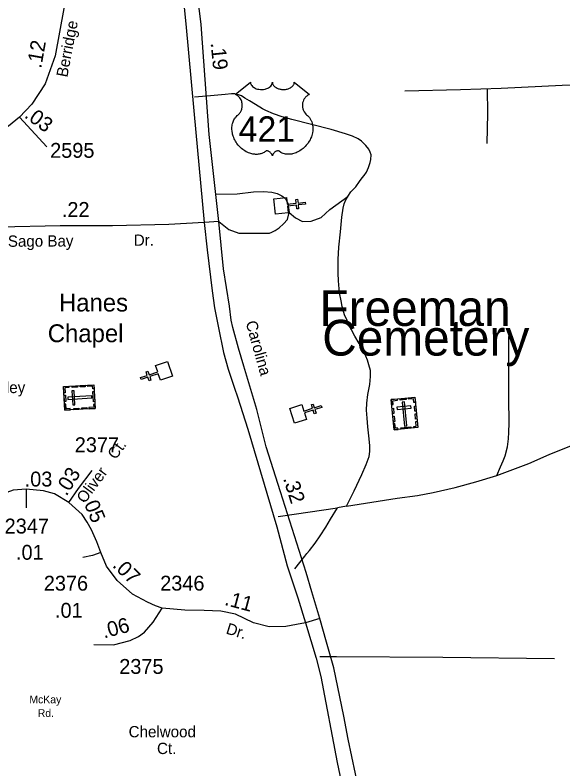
# Model space of a CAD drawing. Extents: x 2290055 to 2389491, y 66597 to 237875.
# Drawn here: x 2332508 to 2334808, y 126787 to 129953 of the extents above; entities that cross this region are included whole.
import ezdxf

# ---------------------------------------------------------------- set-up
doc = ezdxf.new("R2010")
doc.units = 0
for name, color, linetype in [('Exist Cultural Cemetery CELL', 7, 'Continuous'), ('Exist Cultural Cemetery Label', 7, 'Continuous'), ('Exist Cultural Church CELL', 7, 'Continuous'), ('Exist Cultural Church Label', 7, 'Continuous'), ('Exist Road Non-System Type 51', 7, 'Continuous'), ('Exist Road Primary US Divided Attributed', 7, 'Continuous'), ('Exist Road Primary US Label', 7, 'Continuous'), ('Exist Road Primary US Mileage Hundredths English Label', 7, 'Continuous'), ('Exist Road Primary US Shield CELL', 7, 'Continuous'), ('Exist Road Primary US Shield Number Label', 7, 'Continuous'), ('Exist Road Secondary Mileage Hundredths English Label', 7, 'Continuous'), ('Exist Road Secondary Type 51 Attributed', 7, 'Continuous'), ('Exist Road Secondary Type 51 Label', 7, 'Continuous'), ('Exist Road Secondary Type 51 Number Label', 7, 'Continuous')]:
    doc.layers.add(name, color=color, linetype=linetype)

msp = doc.modelspace()

# ---------------------------------------------------------------- linework, layer by layer
at = {"layer": 'Exist Cultural Cemetery CELL'}
for points in [[(2332717, 128293.3), (2332711.1, 128392.6), (2332838.1, 128400.2), (2332844.1, 128300.8)], [(2332732.7, 128394), (2332733, 128388.3), (2332717, 128387.4), (2332718.2, 128367.1), (2332712.6, 128366.8), (2332711.1, 128392.7)], [(2332769.5, 128390.4), (2332747.9, 128389.2), (2332747.6, 128394.8), (2332769.2, 128396.1)], [(2332802.4, 128392.4), (2332780.8, 128391.1), (2332780.5, 128396.8), (2332802.1, 128398.1)], [(2332839.1, 128383.7), (2332833.4, 128383.3), (2332832.7, 128394.3), (2332812.6, 128393.1), (2332812.2, 128398.7), (2332838.1, 128400.2)], [(2332749.7, 128315.7), (2332759, 128316.2), (2332755.5, 128375), (2332746.2, 128374.4)], [(2332836.6, 128329.2), (2332834.1, 128371.5), (2332839.8, 128371.9), (2332842.3, 128329.5)], [(2332714.8, 128330.2), (2332713.2, 128356.1), (2332718.9, 128356.5), (2332720.5, 128330.6)], [(2332728.4, 128348.6), (2332728.9, 128339.2), (2332830.1, 128345.3), (2332829.6, 128354.6)], [(2334086.9, 128338.1), (2334185.9, 128347.8), (2334198.3, 128221), (2334099.3, 128211.4)], [(2334089, 128316.5), (2334094.6, 128317.1), (2334093.1, 128333.1), (2334113.2, 128335.1), (2334112.7, 128340.6), (2334086.9, 128338.1)], [(2334123.7, 128341.7), (2334149.5, 128344.2), (2334150.1, 128338.5), (2334124.3, 128336)], [(2334142.6, 128328.8), (2334133.3, 128327.9), (2334143.1, 128227), (2334152.4, 128227.9)], [(2334188.1, 128326.2), (2334182.4, 128325.6), (2334180.9, 128341.6), (2334160.7, 128339.7), (2334160.2, 128345.2), (2334186, 128347.7)], [(2332738.6, 128294.6), (2332738.2, 128300.2), (2332722.2, 128299.3), (2332721, 128319.5), (2332715.4, 128319.2), (2332717, 128293.3)], [(2332775.6, 128296.8), (2332754, 128295.5), (2332753.6, 128301.2), (2332775.3, 128302.4)], [(2332809.1, 128298.7), (2332787.5, 128297.5), (2332787.2, 128303.1), (2332808.8, 128304.4)], [(2332843.1, 128317.3), (2332837.3, 128317), (2332838, 128306), (2332817.8, 128304.8), (2332818.1, 128299.3), (2332844, 128300.8)], [(2334092.6, 128279.6), (2334090.5, 128301.2), (2334096.1, 128301.7), (2334098.2, 128280.2)], [(2334110.5, 128306.2), (2334111.4, 128296.9), (2334170, 128302.6), (2334169.1, 128311.9)], [(2334186, 128289.3), (2334183.9, 128310.8), (2334189.5, 128311.4), (2334191.6, 128289.8)], [(2334095.8, 128246.2), (2334093.7, 128267.7), (2334099.4, 128268.3), (2334101.5, 128246.7)], [(2334189.2, 128256.4), (2334187.1, 128278), (2334192.7, 128278.6), (2334194.8, 128257)], [(2334115.7, 128213), (2334115.2, 128218.7), (2334104.2, 128217.6), (2334102.2, 128237.7), (2334096.7, 128237.2), (2334099.2, 128211.4)], [(2334181.8, 128219.4), (2334181.3, 128225.1), (2334192.2, 128226.2), (2334190.3, 128246.3), (2334195.8, 128246.9), (2334198.3, 128221)], [(2334127.3, 128219.9), (2334169.5, 128224), (2334170.1, 128218.3), (2334127.9, 128214.2)]]:
    msp.add_lwpolyline(points, close=True, dxfattribs=at)
at = {"layer": 'Exist Cultural Church CELL'}
for points in [[(2333646.8, 129187.2), (2333649.9, 129158.9), (2333687.7, 129162.9), (2333686, 129178.9), (2333693.9, 129179.7), (2333695.7, 129163.8), (2333725.6, 129167), (2333726.4, 129159.1), (2333696.5, 129155.8), (2333698.2, 129139.9), (2333690.3, 129139.1), (2333688.6, 129155), (2333650.7, 129150.9), (2333653.8, 129122.2), (2333600.9, 129116.5), (2333593.8, 129181.4)], [(2333117.9, 128419.9), (2333108.9, 128446.9), (2333072.8, 128434.9), (2333077.8, 128419.7), (2333070.2, 128417.2), (2333065.2, 128432.4), (2333036.6, 128422.9), (2333034.1, 128430.5), (2333062.7, 128440), (2333057.6, 128455.2), (2333065.2, 128457.7), (2333070.2, 128442.5), (2333106.4, 128454.5), (2333097.3, 128481.9), (2333147.9, 128498.7), (2333168.4, 128436.7)], [(2333711.3, 128317.3), (2333720, 128290.2), (2333756.2, 128301.7), (2333751.4, 128317), (2333759, 128319.4), (2333763.9, 128304.1), (2333792.5, 128313.2), (2333794.9, 128305.6), (2333766.3, 128296.5), (2333771.1, 128281.3), (2333763.5, 128278.8), (2333758.7, 128294.1), (2333722.4, 128282.6), (2333731, 128255.1), (2333680.3, 128239), (2333660.6, 128301.2)]]:
    msp.add_lwpolyline(points, close=True, dxfattribs=at)
at = {"layer": 'Exist Road Non-System Type 51'}
for p, q in [((2333328.6, 129614.2), (2333261.1, 129608.1)), ((2333679.1, 127857), (2333861.6, 127884.1)), ((2333899.5, 127890.5), (2333861.6, 127884.1)), ((2333611.6, 127847), (2333679.1, 127857)), ((2333786.9, 127259.5), (2333856.4, 127259.1))]:
    msp.add_line(p, q, dxfattribs=at)
for points in [[(2336905.4, 129425.7), (2336719.2, 129428.6), (2336172.2, 129428.6), (2335955.7, 129422.9), (2335884.5, 129420.6), (2335811.1, 129431.1), (2335762, 129451.4), (2335693.6, 129497.1), (2335619.5, 129554.1), (2335568.2, 129594), (2335492.9, 129630.5), (2335431.5, 129645.3), (2335381, 129655), (2335332.1, 129655), (2335076.8, 129658.5), (2334804.7, 129656.7), (2334548.3, 129645.3), (2334377.3, 129639.6), (2334143.7, 129633.9)], [(2334489.4, 129413.6), (2334492.9, 129539.5), (2334490.6, 129643.4)], [(2333937.7, 129231.5), (2333954.3, 129253.5), (2333965.1, 129269.7), (2333973.2, 129279.8), (2333983.2, 129294), (2333991.6, 129312.4), (2333998.7, 129334), (2334001.8, 129346.6), (2334002.3, 129366), (2333998.2, 129378), (2333992.2, 129389.9), (2333979.7, 129405.8), (2333961.6, 129423.8), (2333947.5, 129433.7), (2333924.4, 129444), (2333895.4, 129455), (2333835.3, 129472.3), (2333668.9, 129514.6), (2333628.7, 129526.2), (2333592.5, 129538.5), (2333560.4, 129553), (2333546.4, 129559.3), (2333516.4, 129576.9), (2333491.9, 129593), (2333471.7, 129604.6), (2333457.5, 129614.6), (2333445.6, 129618.4), (2333429.6, 129622.3), (2333415.9, 129622.1), (2333389.7, 129619.8), (2333328.6, 129614.2)], [(2333899.5, 127890.5), (2333931, 127954.8), (2333964.1, 128023.4), (2333981.8, 128065.5), (2333993.6, 128099.7), (2333997.4, 128119.6), (2333996.8, 128143.5), (2333994.6, 128173.6), (2333988, 128223.6), (2333985.3, 128259.6), (2333983.3, 128293.6), (2333985.1, 128323.6), (2333988.9, 128359.5), (2333996.4, 128401.8), (2334000, 128435.7), (2333999.7, 128460), (2333993.5, 128483.7), (2333987.2, 128503.5), (2333973, 128537.4), (2333952.6, 128573.4), (2333934.2, 128605.1), (2333917.9, 128637), (2333901.5, 128670.8), (2333891.3, 128694.7), (2333881.1, 128728.7), (2333876.6, 128752.5), (2333870.3, 128786.4), (2333865.4, 128836.7), (2333863.7, 128869.5), (2333863.8, 128926.3), (2333866.3, 128978.6), (2333873.6, 129042.9), (2333879.1, 129104.8), (2333884.8, 129142.7), (2333889.7, 129160), (2333896.2, 129177), (2333904.2, 129191.1), (2333917.9, 129211), (2333937.7, 129231.5)], [(2333350.2, 129200.7), (2333439.7, 129202.6), (2333508.4, 129210.6), (2333550.8, 129211.7), (2333585.1, 129209.6), (2333607.7, 129204.2), (2333628.1, 129193.5), (2333642.5, 129183.3), (2333652.2, 129161.3), (2333658.1, 129124.2)], [(2333363, 129086), (2333404.6, 129052), (2333447, 129037.6), (2333501, 129037.6), (2333538.6, 129036.6), (2333558.8, 129036.6), (2333575.2, 129037.6), (2333585.3, 129040.7), (2333600, 129048.4), (2333616.7, 129060.2), (2333634.4, 129076.3), (2333651.1, 129094.7), (2333658.1, 129124.2), (2333684.7, 129101.1), (2333713.6, 129086.1), (2333750.1, 129087.2), (2333792, 129103.3), (2333829.5, 129136.6), (2333904.2, 129191.1)], [(2334530.1, 128019.2), (2334546.1, 128055.2), (2334557.5, 128081.3), (2334565.3, 128101.6), (2334575.2, 128139.8), (2334578.8, 128173.7), (2334580.3, 128201.7), (2334582.1, 128239.8), (2334581, 128343.8), (2334580.5, 128603.7)], [(2334530.1, 128019.2), (2334664, 128070.4), (2334749.5, 128107.3), (2334816.4, 128133.5), (2334841.6, 128143.4), (2334859.1, 128148.3), (2334868.8, 128152), (2334894.9, 128157), (2334919.1, 128158.9), (2334951, 128157.6), (2334982.9, 128155.9), (2335000.9, 128155.9), (2335020.2, 128158.7), (2335041, 128164.4), (2335070.6, 128178.7), (2335104.5, 128201), (2335132.3, 128221.2)], [(2333899.5, 127890.5), (2334111.1, 127924.8), (2334197.3, 127935.8), (2334262.8, 127948.2), (2334354.9, 127969.3), (2334442.6, 127992.1), (2334530.1, 128019.2)], [(2333732.5, 127691.4), (2333743.7, 127704.9), (2333767.7, 127735.7), (2333788.9, 127765.4), (2333812.7, 127801.8), (2333832.4, 127835.7), (2333861.6, 127884.1)], [(2333682, 127627), (2333723.6, 127680.8), (2333732.5, 127691.4)], [(2333856.4, 127259.1), (2334304.2, 127256.7), (2334772.1, 127251.2)]]:
    msp.add_lwpolyline(points, dxfattribs=at)
at = {"layer": 'Exist Road Primary US Divided Attributed'}
for points in [[(2333156.6, 130572.9), (2333186.3, 130289.9), (2333201.3, 130152.3), (2333224.5, 129916.5), (2333258.7, 129550.9), (2333301.9, 129082.4)], [(2333363, 129086), (2333322.4, 129451.4), (2333288.2, 129913.4), (2333269.6, 130074.9)], [(2333301.9, 129082.4), (2333313.9, 128966.7), (2333335.6, 128795.6), (2333345, 128724.1), (2333362.1, 128640.1), (2333382.1, 128535.9), (2333402, 128466.1), (2333428.6, 128386.3), (2333441.8, 128349.8), (2333485, 128213.5), (2333606.2, 127803.1), (2333649.4, 127640.6), (2333694.3, 127506), (2333727.2, 127401)], [(2333786.7, 127419.2), (2333753, 127530.8), (2333729.1, 127612.2), (2333622, 127950.1), (2333562.2, 128139.6), (2333522.4, 128296.6), (2333467.8, 128479.1), (2333445.2, 128554.1), (2333421.9, 128640.5), (2333415.3, 128672.1), (2333407.9, 128730.3), (2333382.3, 128887.4), (2333363, 129086)], [(2334208.5, 125244.8), (2334156.7, 125514), (2334050.8, 126103.8), (2333983.2, 126505.3), (2333936.5, 126766.6), (2333906.2, 126911.3), (2333887.6, 127009.2), (2333845.6, 127212.2), (2333815.3, 127319.6), (2333786.7, 127419.2)], [(2333727.2, 127401), (2333771.5, 127251.8), (2333791.4, 127174.5), (2333859.6, 126813.3), (2333915.5, 126547.3), (2333973.8, 126202), (2334020.6, 125925.8), (2334067.9, 125696.5), (2334151.7, 125229.8)]]:
    msp.add_lwpolyline(points, dxfattribs=at)
at = {"layer": 'Exist Road Primary US Shield CELL'}
msp.add_lwpolyline([(2333495.7, 129671.1), (2333495.9, 129668.5), (2333496.6, 129665.3), (2333497, 129663.7), (2333498.5, 129660.6), (2333501, 129656.9), (2333504.4, 129653.3), (2333508.2, 129650.1), (2333510.8, 129648.5), (2333515.2, 129646.1), (2333520.1, 129644), (2333525.7, 129642.4), (2333531.3, 129641.3), (2333537.5, 129640.6), (2333543.6, 129640.5), (2333550.2, 129641), (2333557.5, 129642.4), (2333560.9, 129643.3), (2333564.7, 129644.5), (2333568.2, 129646), (2333572, 129648), (2333575.1, 129650), (2333577.5, 129651.8), (2333580.9, 129655), (2333583.6, 129658.4), (2333584.8, 129660.3), (2333585.8, 129662.1), (2333587.1, 129666), (2333587.5, 129667.7), (2333587.7, 129671.3), (2333588, 129668.3), (2333588.3, 129666.4), (2333588.8, 129664.6), (2333589.5, 129662.7), (2333590.9, 129659.9), (2333592.4, 129657.7), (2333595.3, 129654.3), (2333597.1, 129652.6), (2333598.7, 129651.3), (2333603.1, 129648.3), (2333608.2, 129645.7), (2333610.7, 129644.6), (2333613.3, 129643.7), (2333616.5, 129642.7), (2333619.9, 129641.9), (2333623.3, 129641.3), (2333626.7, 129640.8), (2333630.2, 129640.6), (2333633, 129640.5), (2333636.5, 129640.5), (2333639.7, 129640.7), (2333643, 129641.1), (2333646.7, 129641.7), (2333649.6, 129642.3), (2333653.5, 129643.4), (2333657, 129644.6), (2333660, 129645.9), (2333664, 129648), (2333667.3, 129650.1), (2333669.6, 129652), (2333672.4, 129654.5), (2333675.1, 129657.6), (2333676.6, 129659.9), (2333677.7, 129662.2), (2333678.8, 129664.6), (2333679.4, 129667.2), (2333679.7, 129669.4), (2333679.8, 129671.3), (2333744.1, 129620.1), (2333742.5, 129619.5), (2333739.1, 129617.8), (2333736.3, 129616.2), (2333731.9, 129613.1), (2333730, 129611.4), (2333728.1, 129609.6), (2333726.3, 129607.7), (2333724.8, 129605.9), (2333722.9, 129603.3), (2333721.2, 129600.7), (2333719.6, 129597.9), (2333718.4, 129595.4), (2333716.4, 129590.2), (2333715.5, 129587), (2333714.9, 129584.2), (2333714.1, 129578.5), (2333713.9, 129575.7), (2333713.9, 129573), (2333714.1, 129570.2), (2333714.4, 129567.5), (2333714.8, 129564.6), (2333715.3, 129562.1), (2333716.1, 129559), (2333717.2, 129555.4), (2333718.6, 129552), (2333721.6, 129546.4), (2333725.4, 129540.7), (2333728.1, 129537.5), (2333730.7, 129534.8), (2333734.7, 129531.4), (2333736.8, 129529.5), (2333739.3, 129527.1), (2333743.3, 129522.4), (2333745, 129520.2), (2333746.6, 129517.7), (2333748.1, 129515.2), (2333749.6, 129512.4), (2333750.9, 129510), (2333753.1, 129504.5), (2333754.8, 129499.2), (2333755.5, 129496.4), (2333756.7, 129490.1), (2333757.2, 129486.9), (2333757.7, 129480.8), (2333757.7, 129473.3), (2333757.1, 129466.3), (2333755.8, 129458), (2333754.7, 129453.1), (2333753, 129447.4), (2333751.4, 129442.4), (2333748.4, 129435), (2333745.8, 129429.7), (2333742.5, 129423.5), (2333740.1, 129419.7), (2333737.4, 129415.7), (2333734.1, 129411.1), (2333730.1, 129406.1), (2333725.4, 129400.9), (2333721.5, 129397.1), (2333716.5, 129392.6), (2333713.5, 129390.1), (2333709.1, 129386.8), (2333703.2, 129382.9), (2333697.4, 129379.5), (2333692.4, 129377), (2333688, 129375.1), (2333682.3, 129372.9), (2333672.8, 129370.3), (2333669.4, 129369.5), (2333665.3, 129368.9), (2333661.4, 129368.6), (2333657.7, 129368.3), (2333652.7, 129368.3), (2333647.7, 129368.7), (2333643, 129369.4), (2333638.1, 129370.4), (2333633, 129371.9), (2333628.3, 129373.8), (2333623.6, 129376.1), (2333615.7, 129381.1), (2333613.4, 129382.3), (2333612.1, 129382.7), (2333609, 129382.8), (2333606.1, 129382.2), (2333603.1, 129381), (2333601.4, 129380.1), (2333599, 129378.5), (2333597.2, 129377.1), (2333595, 129375), (2333593.4, 129373.2), (2333592.3, 129371.9), (2333590, 129368.3), (2333589.2, 129366.7), (2333588.4, 129364.5), (2333587.7, 129361.3), (2333586.7, 129365.3), (2333585.5, 129368), (2333584.1, 129370.3), (2333582.7, 129372.3), (2333580.5, 129374.9), (2333578.4, 129376.8), (2333576, 129378.8), (2333573.4, 129380.3), (2333571.4, 129381.4), (2333569.5, 129382.1), (2333567.1, 129382.7), (2333565.2, 129382.8), (2333563.7, 129382.8), (2333561.5, 129382.3), (2333558.6, 129380.2), (2333555.9, 129378.3), (2333552.9, 129376.5), (2333549.3, 129374.6), (2333546.7, 129373.3), (2333543.6, 129372.1), (2333539.9, 129370.9), (2333536, 129369.9), (2333531.9, 129369.1), (2333528.4, 129368.5), (2333524.5, 129368.2), (2333521.1, 129368.1), (2333517.5, 129368.1), (2333514.1, 129368.4), (2333510.2, 129368.7), (2333505.3, 129369.4), (2333501.3, 129370.3), (2333497, 129371.5), (2333492.7, 129372.9), (2333488, 129374.6), (2333482.1, 129377.2), (2333478.1, 129379.3), (2333471.7, 129383), (2333464.1, 129388.2), (2333458.5, 129392.8), (2333454.3, 129396.5), (2333448.2, 129402.8), (2333444.6, 129406.8), (2333439, 129414.1), (2333435.4, 129419.4), (2333433, 129423.3), (2333429.6, 129429.5), (2333427.7, 129433.4), (2333425.3, 129439.1), (2333423.4, 129444.3), (2333421.8, 129449.3), (2333420.9, 129452.4), (2333419.7, 129457.9), (2333419, 129461.8), (2333418.3, 129467.2), (2333417.9, 129472.8), (2333417.8, 129478.1), (2333417.9, 129482.4), (2333418.4, 129487.4), (2333419.3, 129492.8), (2333420.3, 129497.4), (2333421.2, 129500.7), (2333422.6, 129504.7), (2333424.4, 129509.2), (2333426.5, 129513.4), (2333428.5, 129517), (2333431.1, 129520.8), (2333433.6, 129524), (2333436.9, 129527.6), (2333440.3, 129530.8), (2333443.4, 129533.4), (2333447.2, 129537), (2333449.1, 129539.2), (2333451.4, 129542.3), (2333453.3, 129545.2), (2333454.8, 129547.7), (2333456.7, 129551.5), (2333457.9, 129554.3), (2333459.4, 129558.6), (2333460.1, 129561.6), (2333460.9, 129565.6), (2333461.4, 129569.2), (2333461.6, 129573.8), (2333461.4, 129577.6), (2333461, 129582.1), (2333460.1, 129586.3), (2333459.1, 129590.1), (2333457.5, 129594.3), (2333456.1, 129597.4), (2333453.6, 129601.6), (2333450.9, 129605.6), (2333448, 129608.8), (2333445.2, 129611.6), (2333442.4, 129613.7), (2333439.8, 129615.6), (2333436.6, 129617.6), (2333433.4, 129619.1), (2333431.4, 129619.9)], close=True, dxfattribs=at)
at = {"layer": 'Exist Road Secondary Type 51 Attributed'}
for points in [[(2332730.8, 130081.2), (2332676.5, 129782.1), (2332633.8, 129665), (2332577.8, 129579.4), (2332526.3, 129524.5)], [(2332526.3, 129524.5), (2332480.2, 129487.1), (2332413.7, 129443.9), (2332323.2, 129412.5), (2332235.4, 129396), (2332148.7, 129396), (2332053.2, 129401.5)], [(2332526.3, 129524.5), (2332641.4, 129400.3)], [(2333301.9, 129082.4), (2333152.6, 129073.6), (2332916.9, 129068.2), (2332697.3, 129068.2), (2332188.8, 129057.1)], [(2333363, 129086), (2333301.9, 129082.4)], [(2332732.6, 127906.6), (2332774, 127964.4), (2332831.3, 128040.7)], [(2332554, 127961.4), (2332498.9, 127957.5), (2332440.4, 127937.1), (2332399.8, 127927.6), (2332360.4, 127921.6), (2332288.9, 127917.4)], [(2332554, 127961.4), (2332554, 127883.9)], [(2332732.6, 127906.6), (2332672.9, 127942.8), (2332626.2, 127955.4), (2332554, 127961.4)], [(2332867.2, 127696.2), (2332850.1, 127740.4), (2332828.8, 127790.6), (2332810.7, 127822.8), (2332789.1, 127855.9), (2332732.6, 127906.6)], [(2332867.2, 127696.2), (2332833, 127682.7), (2332792.4, 127675.1)], [(2333124.4, 127462.2), (2333096.8, 127472.3), (2333063.7, 127487.3), (2333000.4, 127521.5), (2332936.2, 127578.7), (2332892, 127638), (2332867.2, 127696.2)], [(2332838.3, 127309.6), (2332921.3, 127308.8), (2332990.7, 127325.7), (2333025.3, 127342.6), (2333050.4, 127361.5), (2333087.9, 127402.7), (2333124.4, 127462.2)], [(2333301.4, 127452), (2333219.8, 127454.2), (2333124.4, 127462.2)], [(2333727.2, 127401), (2333689.1, 127392.9), (2333643.9, 127384.9), (2333574.1, 127383.9), (2333508.9, 127400), (2333432.6, 127437.1), (2333371.3, 127450.2), (2333301.4, 127452)], [(2333786.7, 127419.2), (2333727.2, 127401)]]:
    msp.add_lwpolyline(points, dxfattribs=at)

# ---------------------------------------------------------------- texts
at = {"layer": 'Exist Cultural Cemetery Label'}
for s, p in [('Freeman', (2333785.6, 128647.7)), ('Cemetery', (2333797.2, 128523))]:
    msp.add_text(s, height=150, dxfattribs=at).set_placement(p)
at = {"layer": 'Exist Cultural Church Label'}
for s, p in [('Hanes', (2332691.9, 128708.2)), ('Chapel', (2332644.9, 128579.3))]:
    msp.add_text(s, height=75, dxfattribs=at).set_placement(p)
at = {"layer": 'Exist Road Primary US Label'}
msp.add_text('Carolina', height=47.5, rotation=285.5839, dxfattribs=at).set_placement((2333475.2, 128662.4))
at = {"layer": 'Exist Road Primary US Mileage Hundredths English Label'}
for s, rotation, p in [('.19', 275.6653, (2333328.3, 129835.7)), ('.32', 287.5824, (2333632.2, 128006.8))]:
    msp.add_text(s, height=62.5, rotation=rotation, dxfattribs=at).set_placement(p)
at = {"layer": 'Exist Road Primary US Shield Number Label'}
msp.add_text('421', height=106.25, dxfattribs=at).set_placement((2333446.3, 129421.5))
at = {"layer": 'Exist Road Secondary Mileage Hundredths English Label'}
for s, rotation, p in [('.12', 79.8713, (2332617.1, 129726.9)), ('.03', 323.5799, (2332542.9, 129525.7)), ('.22', 0.3219, (2332704.1, 129104.9)), ('.03', 58.0019, (2332723.4, 127929.9)), ('.03', 0.0072, (2332547.8, 127973.1)), ('.05', 292.7728, (2332787.2, 127921.7)), ('.01', 0.0168, (2332511.4, 127665.5)), ('.07', 315.5328, (2332912.8, 127638.5)), ('.11', 345.1412, (2333383.7, 127476.3)), ('.01', 0.0168, (2332675.2, 127422)), ('.06', 14.7596, (2332880.9, 127334.7))]:
    msp.add_text(s, height=62.5, rotation=rotation, dxfattribs=at).set_placement(p)
at = {"layer": 'Exist Road Secondary Type 51 Label'}
for s, height, rotation, p in [('Berridge', 47.5, 79.195, (2332726.7, 129689.6)), ('Sago Bay', 47.5, 0.3219, (2332477.3, 128979.8)), ('Dr.', 47.5, 0.3218, (2333006, 128984)), ('Ct.', 47.5, 53.6156, (2332929.7, 128083.3)), ('Oliver', 47.5, 53.6156, (2332800, 127899.2)), ('Dr.', 47.5, 342.9045, (2333389.9, 127356.1)), ('McKay', 32.81, 359.9923, (2332567.5, 127062.5)), ('Rd.', 32.81, 359.9923, (2332602.8, 127005.1)), ('Chelwood', 47.5, 359.9923, (2332984.3, 126919.7))]:
    msp.add_text(s, height=height, rotation=rotation, dxfattribs=at).set_placement(p)
for s, p in [('Chorley', (2332331.4, 128365.5)), ('Ct.', (2333103.5, 126849.4))]:
    msp.add_text(s, height=47.5, dxfattribs=at).set_placement(p)
at = {"layer": 'Exist Road Secondary Type 51 Number Label'}
for s, p in [('2595', (2332654.8, 129353.7)), ('2377', (2332758.1, 128117.3)), ('2347', (2332463.7, 127775.7)), ('2376', (2332628.1, 127535.8)), ('2346', (2333116.8, 127536)), ('2375', (2332944.9, 127186.1))]:
    msp.add_text(s, height=62.5, dxfattribs=at).set_placement(p)

doc.saveas('drawing.dxf')
